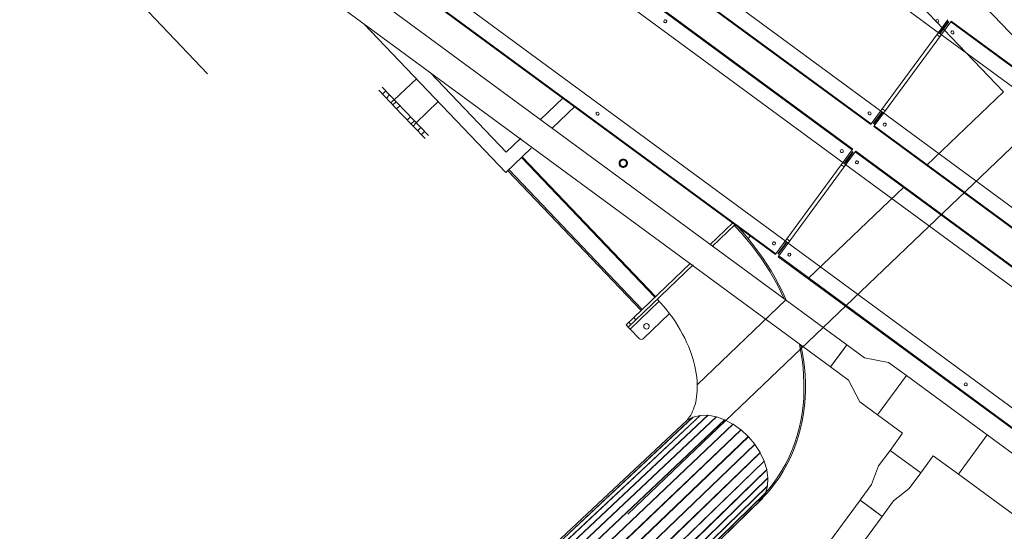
# Model space of a CAD drawing. Header units: metres. Extents: x 135583 to 135939, y 457896 to 458258.
# Tile 259 of 599: x 135776.98 to 135780.22, y 457946.27 to 457947.95. Entities that reach past the tile are written whole.
import ezdxf

# ---------------------------------------------------------------- set-up
doc = ezdxf.new("R2010")
doc.units = ezdxf.units.M
doc.linetypes.add('Hidden', pattern=[4, 2, -2])
doc.layers.add('NIEUWE INSTALLATIE', color=250, linetype='Continuous', lineweight=0)

msp = doc.modelspace()

# ---------------------------------------------------------------- linework, layer by layer
at = {"layer": 'NIEUWE INSTALLATIE', "linetype": 'Hidden'}
for p, q in [((135780.4281, 457947.7094), (135777.6647, 457950.6015)), ((135780.4281, 457947.7094), (135777.6647, 457950.6015)), ((135776.2187, 457949.2198), (135778.982, 457946.3277)), ((135776.2187, 457949.2198), (135778.982, 457946.3277)), ((135780.216, 457947.7142), (135779.8759, 457948.0701)), ((135780.216, 457947.7142), (135779.8759, 457948.0701)), ((135778.982, 457946.3277), (135780.4281, 457947.7094)), ((135778.982, 457946.3277), (135780.4281, 457947.7094)), ((135779.9638, 457947.4732), (135780.216, 457947.7142)), ((135779.9638, 457947.4732), (135780.216, 457947.7142)), ((135779.5746, 457947.1014), (135779.8888, 457947.4016)), ((135779.5746, 457947.1014), (135779.8888, 457947.4016)), ((135779.2106, 457946.7536), (135779.5006, 457947.0307)), ((135779.2106, 457946.7536), (135779.5006, 457947.0307))]:
    msp.add_line(p, q, dxfattribs=at)
at = {"layer": 'NIEUWE INSTALLATIE'}
for p, q in [((135779.7013, 457946.8831), (135776.7929, 457949.0199)), ((135776.7396, 457948.9474), (135779.648, 457946.8106)), ((135778.7973, 457948.7944), (135780.0061, 457947.9063)), ((135779.8166, 457947.6484), (135778.6078, 457948.5365)), ((135778.5811, 457948.4916), (135779.7818, 457947.6094)), ((135778.5793, 457948.4892), (135779.78, 457947.607)), ((135778.5183, 457948.4062), (135779.7191, 457947.524)), ((135779.7208, 457947.5264), (135778.5201, 457948.4086)), ((135778.4835, 457948.3672), (135779.6923, 457947.4791)), ((135779.5028, 457947.2213), (135778.294, 457948.1094)), ((135778.2655, 457948.0621), (135779.4663, 457947.1799)), ((135778.2673, 457948.0645), (135779.468, 457947.1823)), ((135780.0329, 457947.9511), (135779.7818, 457947.6094)), ((135779.7916, 457947.6023), (135780.0426, 457947.944)), ((135780.0097, 457947.9111), (135780.0345, 457947.9449)), ((135780.0113, 457947.9099), (135780.0362, 457947.9437)), ((135780.0296, 457947.9485), (135780.0345, 457947.9449)), ((135780.0426, 457947.944), (135780.0444, 457947.9464)), ((135780.0426, 457947.944), (135781.2434, 457947.0618)), ((135781.2451, 457947.0642), (135780.0444, 457947.9464)), ((135778.5803, 457947.4496), (135778.114, 457947.9376)), ((135780.0097, 457947.9111), (135780.0061, 457947.9063)), ((135780.0078, 457947.905), (135780.0113, 457947.9099)), ((135780.0065, 457947.8948), (135779.9967, 457947.902)), ((135780.0077, 457947.9051), (135780.0061, 457947.9062)), ((135780.0078, 457947.905), (135781.2166, 457947.0169)), ((135778.2863, 457947.7572), (135778.2139, 457947.688)), ((135778.5818, 457947.5161), (135778.3321, 457947.7774)), ((135778.163, 457947.7196), (135778.239, 457947.6401)), ((135778.1738, 457947.73), (135778.2498, 457947.6504)), ((135778.1861, 457947.7171), (135778.1753, 457947.7067)), ((135778.1877, 457947.6937), (135778.1986, 457947.704)), ((135778.2134, 457947.6886), (135778.2025, 457947.6782)), ((135778.6928, 457947.6221), (135778.7696, 457947.6955)), ((135778.2198, 457947.6818), (135778.2089, 457947.6715)), ((135778.2214, 457947.6585), (135778.2322, 457947.6688)), ((135778.2498, 457947.6504), (135778.3258, 457947.5709)), ((135778.2857, 457947.6128), (135778.3582, 457947.6821)), ((135778.7313, 457947.5939), (135778.808, 457947.6672)), ((135779.8277, 457947.6514), (135779.8179, 457947.6586)), ((135778.315, 457947.5605), (135778.239, 457947.6401)), ((135778.2674, 457947.632), (135778.2565, 457947.6217)), ((135778.269, 457947.6087), (135778.2798, 457947.619)), ((135779.8131, 457947.6435), (135779.7882, 457947.6097)), ((135779.8148, 457947.6423), (135779.7899, 457947.6085)), ((135779.8166, 457947.6484), (135779.8131, 457947.6435)), ((135779.8148, 457947.6423), (135779.8183, 457947.6471)), ((135779.8167, 457947.6484), (135779.8183, 457947.6472)), ((135781.0272, 457946.759), (135779.8183, 457947.6471)), ((135778.2754, 457947.6019), (135778.2862, 457947.6123)), ((135778.301, 457947.5968), (135778.2902, 457947.5865)), ((135779.7898, 457947.5999), (135779.7916, 457947.6023)), ((135779.7898, 457947.5999), (135780.9906, 457946.7177)), ((135779.7916, 457947.6023), (135780.9923, 457946.7201)), ((135778.3026, 457947.5734), (135778.3135, 457947.5838)), ((135778.5818, 457947.5161), (135778.6301, 457947.5623)), ((135778.5803, 457947.4496), (135778.664, 457947.5296)), ((135779.7191, 457947.524), (135779.468, 457947.1823)), ((135779.7208, 457947.5264), (135779.7191, 457947.524)), ((135778.632, 457947.499), (135779.0707, 457947.0399)), ((135778.6341, 457947.5011), (135779.0728, 457947.042)), ((135779.4778, 457947.1752), (135779.7288, 457947.5169)), ((135779.6959, 457947.484), (135779.7207, 457947.5178)), ((135779.6975, 457947.4827), (135779.7224, 457947.5166)), ((135779.7288, 457947.5169), (135779.7306, 457947.5193)), ((135779.7288, 457947.5169), (135780.9296, 457946.6347)), ((135780.9314, 457946.6371), (135779.7306, 457947.5193)), ((135779.0287, 457946.9998), (135778.59, 457947.4589)), ((135779.6927, 457947.4677), (135779.6829, 457947.4749)), ((135779.6939, 457947.4779), (135779.6923, 457947.4791)), ((135779.694, 457947.4779), (135779.6975, 457947.4827)), ((135779.694, 457947.4779), (135780.9028, 457946.5898)), ((135779.0251, 457946.9963), (135778.5864, 457947.4554)), ((135779.2509, 457947.2121), (135779.3263, 457947.2841)), ((135779.2591, 457947.2061), (135779.3345, 457947.2781)), ((135779.3759, 457947.232), (135779.3851, 457947.2408)), ((135779.5139, 457947.2243), (135779.5041, 457947.2315)), ((135779.4993, 457947.2164), (135779.4744, 457947.1826)), ((135779.501, 457947.2152), (135779.4761, 457947.1813)), ((135779.501, 457947.2152), (135779.5045, 457947.22)), ((135779.5029, 457947.2212), (135779.5045, 457947.2201)), ((135780.7134, 457946.3319), (135779.5045, 457947.22)), ((135779.468, 457947.1823), (135779.4663, 457947.1799)), ((135779.476, 457947.1727), (135779.4778, 457947.1752)), ((135779.476, 457947.1727), (135780.6768, 457946.2906)), ((135779.4778, 457947.1752), (135780.6785, 457946.293)), ((135779.0009, 457946.9732), (135779.1876, 457947.1516)), ((135779.0078, 457946.966), (135779.1958, 457947.1456)), ((135779.0842, 457947.0266), (135778.9887, 457946.9353)), ((135778.9756, 457946.949), (135779.0009, 457946.9732)), ((135779.0078, 457946.966), (135779.0009, 457946.9732)), ((135779.0325, 457946.9039), (135779.1183, 457946.9859)), ((135778.9825, 457946.9418), (135778.9756, 457946.949)), ((135778.9825, 457946.9418), (135779.0078, 457946.966)), ((135778.9887, 457946.9353), (135778.9825, 457946.9418)), ((135778.9846, 457946.9577), (135778.9915, 457946.9504)), ((135779.0184, 457946.9042), (135778.9887, 457946.9353)), ((135779.648, 457946.8106), (135779.7013, 457946.8831)), ((135779.7013, 457946.8831), (135779.6746, 457946.8469)), ((135779.7596, 457946.8403), (135779.7013, 457946.8831)), ((135779.6746, 457946.8469), (135779.648, 457946.8106)), ((135779.648, 457946.8106), (135779.7063, 457946.7678)), ((135779.8386, 457946.8257), (135779.7596, 457946.8403)), ((135779.8969, 457946.7829), (135779.8386, 457946.8257)), ((135779.8022, 457946.6539), (135779.8969, 457946.7829)), ((135779.8969, 457946.7829), (135779.8022, 457946.6539)), ((135780.0299, 457946.6852), (135779.8969, 457946.7829)), ((135779.7063, 457946.7678), (135779.7439, 457946.6967)), ((135779.7439, 457946.6967), (135779.8022, 457946.6539)), ((135780.1628, 457946.5875), (135780.0299, 457946.6852)), ((135777.6302, 457945.1646), (135779.2187, 457946.6515)), ((135779.2196, 457946.6516), (135777.6305, 457945.1642)), ((135777.6437, 457945.1504), (135779.2444, 457946.652)), ((135779.2453, 457946.6519), (135777.6442, 457945.1499)), ((135777.668, 457945.1387), (135779.2716, 457946.6473)), ((135779.2725, 457946.647), (135777.669, 457945.1384)), ((135779.1962, 457946.6461), (135779.2187, 457946.6515)), ((135779.2196, 457946.6516), (135779.2444, 457946.652)), ((135779.2453, 457946.6519), (135779.2716, 457946.6473)), ((135779.2725, 457946.647), (135779.2995, 457946.6375)), ((135779.8022, 457946.6539), (135779.8848, 457946.5932)), ((135779.1755, 457946.6351), (135777.6161, 457945.1788)), ((135779.1761, 457946.6356), (135777.6162, 457945.1788)), ((135777.6259, 457945.1788), (135779.1955, 457946.6458)), ((135779.1962, 457946.6461), (135777.6263, 457945.1788)), ((135777.6998, 457945.1275), (135779.2995, 457946.6375)), ((135779.3004, 457946.6371), (135777.7008, 457945.1271)), ((135777.7313, 457945.111), (135779.327, 457946.6231)), ((135779.3279, 457946.6225), (135777.7322, 457945.1105)), ((135779.1761, 457946.6356), (135779.1955, 457946.6458)), ((135779.3004, 457946.6371), (135779.327, 457946.6231)), ((135779.3279, 457946.6225), (135779.3533, 457946.6044)), ((135777.7613, 457945.0897), (135779.3533, 457946.6044)), ((135779.3542, 457946.6037), (135777.7622, 457945.089)), ((135777.7889, 457945.0643), (135779.3775, 457946.5822)), ((135779.3542, 457946.6037), (135779.3775, 457946.5822)), ((135779.8848, 457946.5932), (135779.8433, 457946.5368)), ((135780.1628, 457946.5875), (135780.0681, 457946.4585)), ((135780.1155, 457946.523), (135780.1628, 457946.5875)), ((135780.6419, 457946.2355), (135780.1628, 457946.5875)), ((135779.3783, 457946.5814), (135777.7897, 457945.0635)), ((135777.8132, 457945.0356), (135779.3988, 457946.5571)), ((135779.3994, 457946.5562), (135777.8139, 457945.0347)), ((135779.3783, 457946.5814), (135779.3988, 457946.5571)), ((135779.3994, 457946.5562), (135779.4164, 457946.53)), ((135777.8333, 457945.0047), (135779.4164, 457946.53)), ((135779.4169, 457946.529), (135777.8338, 457945.0038)), ((135779.4169, 457946.529), (135779.4297, 457946.5018)), ((135779.8433, 457946.5368), (135779.8058, 457946.4858)), ((135779.944, 457946.4628), (135779.8433, 457946.5368)), ((135779.8433, 457946.5368), (135779.944, 457946.4628)), ((135779.944, 457946.4628), (135779.9855, 457946.5192)), ((135779.9855, 457946.5192), (135780.0681, 457946.4585)), ((135780.0681, 457946.4585), (135780.1155, 457946.523)), ((135777.8485, 457944.9725), (135779.4297, 457946.5018)), ((135779.4301, 457946.5009), (135777.8488, 457944.9716)), ((135779.4301, 457946.5009), (135779.4383, 457946.4735)), ((135779.8058, 457946.4858), (135779.7824, 457946.4244)), ((135777.8583, 457944.9402), (135779.4383, 457946.4735)), ((135779.4385, 457946.4726), (135777.8585, 457944.9393)), ((135779.4385, 457946.4726), (135779.442, 457946.4461)), ((135779.9066, 457946.4118), (135779.944, 457946.4628)), ((135780.0681, 457946.4585), (135780.5471, 457946.1066)), ((135777.8685, 457944.9148), (135779.442, 457946.4461)), ((135779.442, 457946.4452), (135777.869, 457944.9143)), ((135777.8823, 457944.9006), (135779.4405, 457946.4204)), ((135779.442, 457946.4452), (135779.4405, 457946.4204)), ((135779.7824, 457946.4244), (135779.7449, 457946.3733)), ((135779.4403, 457946.4196), (135777.8826, 457944.9003)), ((135777.8917, 457944.8909), (135779.4339, 457946.3973)), ((135779.4336, 457946.3966), (135777.8919, 457944.8907)), ((135779.4336, 457946.3966), (135779.4225, 457946.3777)), ((135779.4403, 457946.4196), (135779.4339, 457946.3973)), ((135779.855, 457946.3711), (135779.9066, 457946.4118)), ((135777.8957, 457944.8852), (135779.4225, 457946.3777)), ((135777.8958, 457944.8851), (135779.422, 457946.3771)), ((135779.7449, 457946.3733), (135778.4505, 457944.6115)), ((135779.41, 457946.3731), (135779.4228, 457946.386)), ((135779.7449, 457946.3733), (135779.7812, 457946.3467)), ((135779.8175, 457946.3201), (135779.7449, 457946.3733)), ((135779.8175, 457946.3201), (135779.855, 457946.3711)), ((135779.7812, 457946.3467), (135779.8175, 457946.3201)), ((135778.5231, 457944.5582), (135779.8175, 457946.3201))]:
    msp.add_line(p, q, dxfattribs=at)
at = {"layer": 'NIEUWE INSTALLATIE', "flags": 128}
for points in [[(135779.4952, 457947.0345), (135779.4858, 457947.0548), (135779.474, 457947.0781), (135779.4615, 457947.1011), (135779.4483, 457947.1237), (135779.4343, 457947.1459), (135779.4196, 457947.1678), (135779.4043, 457947.1892), (135779.3883, 457947.2102), (135779.3717, 457947.2307), (135779.3545, 457947.2508), (135779.3366, 457947.2703), (135779.3317, 457947.2755)], [(135779.5011, 457947.0332), (135779.4901, 457947.0569), (135779.4783, 457947.0803), (135779.4657, 457947.1034), (135779.4524, 457947.1262), (135779.4383, 457947.1485), (135779.4236, 457947.1705), (135779.4082, 457947.1921), (135779.3921, 457947.2132), (135779.3754, 457947.2338), (135779.358, 457947.254), (135779.3429, 457947.2705)], [(135779.0781, 457947.0331), (135779.089, 457947.0213), (135779.0996, 457947.0092), (135779.1098, 457946.9969), (135779.1195, 457946.9843), (135779.1289, 457946.9715), (135779.1377, 457946.9585), (135779.1461, 457946.9453), (135779.154, 457946.9321), (135779.1615, 457946.9187), (135779.1684, 457946.9053), (135779.1747, 457946.8919), (135779.1806, 457946.8786), (135779.1859, 457946.8652), (135779.1907, 457946.852), (135779.1949, 457946.839), (135779.1986, 457946.826), (135779.2017, 457946.8133), (135779.2043, 457946.8009), (135779.2064, 457946.7887), (135779.208, 457946.7767), (135779.2091, 457946.7652), (135779.2097, 457946.754), (135779.2098, 457946.7431), (135779.2095, 457946.7327), (135779.2088, 457946.7227), (135779.2077, 457946.7131), (135779.2063, 457946.704), (135779.2045, 457946.6954), (135779.2024, 457946.6872), (135779.2, 457946.6795), (135779.1974, 457946.6722), (135779.1945, 457946.6654), (135779.1914, 457946.659), (135779.1881, 457946.6529), (135779.1846, 457946.6473), (135779.181, 457946.642), (135779.1771, 457946.637), (135779.1731, 457946.6323), (135779.1688, 457946.6279), (135779.1676, 457946.6268)], [(135779.4133, 457946.3697), (135779.4312, 457946.3877), (135779.448, 457946.4066), (135779.4639, 457946.4265), (135779.4786, 457946.4471), (135779.4922, 457946.4685), (135779.5046, 457946.4906), (135779.5159, 457946.5132), (135779.526, 457946.5364), (135779.535, 457946.56), (135779.5427, 457946.5841), (135779.5493, 457946.6085), (135779.5548, 457946.6332), (135779.5591, 457946.6581), (135779.5622, 457946.6832), (135779.5643, 457946.7084), (135779.5653, 457946.7337), (135779.5653, 457946.7591), (135779.5642, 457946.7845), (135779.5621, 457946.8099), (135779.559, 457946.8353), (135779.5549, 457946.8606), (135779.5506, 457946.8822)], [(135779.426, 457946.3893), (135779.4277, 457946.391), (135779.4444, 457946.4097), (135779.46, 457946.4294), (135779.4746, 457946.4498), (135779.4881, 457946.471), (135779.5004, 457946.4928), (135779.5116, 457946.5152), (135779.5216, 457946.5382), (135779.5305, 457946.5616), (135779.5381, 457946.5855), (135779.5447, 457946.6096), (135779.5501, 457946.6341), (135779.5543, 457946.6588), (135779.5575, 457946.6837), (135779.5596, 457946.7087), (135779.5605, 457946.7338), (135779.5605, 457946.759), (135779.5594, 457946.7842), (135779.5573, 457946.8094), (135779.5542, 457946.8346), (135779.5502, 457946.8597), (135779.5452, 457946.8847)]]:
    msp.add_lwpolyline(points, dxfattribs=at)
at = {"layer": 'NIEUWE INSTALLATIE'}
for centre, major_axis, ratio, start_param, end_param in [((135779.1045, 457947.9458), (-0.00403, 0.00296), 1, 4.712389, 7.853982), ((135779.1045, 457947.9458), (0.00119, 0.00486), 1, 2.748894, 5.890486), ((135779.9985, 457947.9466), (-0.00494, -0.00076), 1, 3.926991, 7.068583), ((135779.9985, 457947.9466), (-0.00259, 0.00428), 1, 1.963495, 5.105088), ((135780.0485, 457947.9098), (-0.00403, 0.00296), 1, 4.712389, 7.853982), ((135780.0485, 457947.9098), (-0.00486, 0.00119), 1, 1.178097, 4.31969), ((135778.8819, 457947.6427), (-0.00216, 0.00451), 1, 5.20379, 8.345382), ((135778.8819, 457947.6427), (-0.00259, 0.00428), 1, 1.963495, 5.105088), ((135779.7759, 457947.6436), (-0.00494, -0.00076), 1, 3.926991, 7.068583), ((135779.7759, 457947.6436), (-0.00324, 0.00381), 1, 1.80263, 4.944223), ((135779.7818, 457947.6094), (0.00178, 0.00242), 0.000001, 0, 2.356194), ((135779.8259, 457947.6068), (-0.00486, 0.00119), 1, 4.31969, 7.461283), ((135779.8259, 457947.6068), (-0.00451, -0.00216), 1, 0.491389, 3.632982), ((135779.6847, 457947.5195), (0.00119, 0.00486), 1, 5.890486, 9.032079), ((135779.6847, 457947.5195), (-0.00076, 0.00494), 1, 2.356194, 5.497787), ((135778.9664, 457947.4797), (-0.0089, -0.0101), 1, 4.625097, 7.76669), ((135778.9664, 457947.4797), (-0.0119, 0.0063), 1, 4.393288, 5.964085), ((135778.9664, 457947.4797), (-0.0103, -0.0032), 1, 3.607921, 5.178717), ((135778.9664, 457947.4797), (-0.0134, -0.0009), 1, 2.268928, 3.839724), ((135779.6959, 457947.484), (0.00355, 0.00484), 0.000001, 0, 2.356194), ((135779.7347, 457947.4827), (0.00296, 0.00403), 1, 0, 3.141593), ((135778.9664, 457947.4797), (-0.00811, 0.00713), 1, 6.195932, 9.337524), ((135778.9664, 457947.4797), (-0.00983, 0.00447), 1, 2.760337, 4.331133), ((135779.7347, 457947.4827), (0.00119, 0.00486), 1, 2.748894, 5.890486), ((135779.4621, 457947.2165), (0.00196, 0.0046), 1, 6.051382, 9.192975), ((135779.4621, 457947.2165), (-0.00076, 0.00494), 1, 2.356207, 5.4978), ((135779.4993, 457947.2164), (0.00355, 0.00484), 0.000001, 0.785398, 6.283185), ((135779.5121, 457947.1797), (-0.00259, 0.00428), 1, 5.105114, 8.246706), ((135779.5121, 457947.1797), (0.00005, 0.005), 1, 2.51707, 5.658662), ((135779.0427, 457946.944), (-0.00397, 0.00808), 1, 5.017822, 8.159414), ((135779.0427, 457946.944), (-0.00898, -0.00058), 1, 0.698132, 3.839724), ((135779.0256, 457946.9111), (-0.00815, -0.00579), 1, 0.144568, 1.715364), ((135780.0924, 457946.7534), (-0.00259, 0.00428), 1, 5.105088, 8.246681), ((135780.0924, 457946.7534), (-0.00259, 0.00428), 1, 1.96347, 5.105062), ((135779.2215, 457946.6464), (-0.00414, 0.00434), 0.67469, 5.725028, 5.909145), ((135779.2464, 457946.6468), (-0.00414, 0.00434), 0.674689, 5.540911, 5.725028), ((135779.2727, 457946.6422), (-0.00414, 0.00434), 0.674688, 5.356795, 5.540912), ((135779.1796, 457946.6308), (-0.00414, 0.00434), 0.674691, 6.093261, 6.18822), ((135779.199, 457946.641), (-0.00414, 0.00434), 0.67469, 5.909144, 6.093261), ((135779.2996, 457946.6327), (-0.00414, 0.00434), 0.674688, 5.172679, 5.356796), ((135779.3262, 457946.6187), (-0.00414, 0.00434), 0.674688, 4.988563, 5.17268), ((135779.3517, 457946.6005), (-0.00414, 0.00434), 0.674687, 4.804447, 4.988564), ((135779.375, 457946.579), (-0.00414, 0.00434), 0.674687, 4.62033, 4.804448), ((135779.3955, 457946.5547), (-0.00414, 0.00434), 0.674687, 4.436214, 4.620331), ((135779.4124, 457946.5285), (-0.00414, 0.00434), 0.674688, 4.252098, 4.436215), ((135779.4252, 457946.5012), (-0.00414, 0.00434), 0.674688, 4.067982, 4.252099), ((135779.4335, 457946.4739), (-0.00414, 0.00434), 0.674688, 3.883866, 4.067983), ((135779.4354, 457946.4226), (-0.00414, 0.00434), 0.67469, 3.515633, 3.69975), ((135779.4369, 457946.4474), (-0.00414, 0.00434), 0.674689, 3.69975, 3.883867), ((135779.429, 457946.4003), (-0.00414, 0.00434), 0.67469, 3.331517, 3.515634), ((135779.4179, 457946.3814), (-0.00414, 0.00434), 0.674691, 3.236559, 3.331518)]:
    msp.add_ellipse(centre, major_axis=major_axis, ratio=ratio, start_param=start_param, end_param=end_param, dxfattribs=at)
for points, knots in [([(135778.9571, 457947.4894), (135778.956, 457947.4883), (135778.9542, 457947.4859), (135778.953, 457947.4821), (135778.9529, 457947.479), (135778.9533, 457947.4766), (135778.954, 457947.4744), (135778.9553, 457947.4721), (135778.9567, 457947.4703), (135778.9583, 457947.469), (135778.9599, 457947.4679), (135778.9617, 457947.467), (135778.9636, 457947.4665), (135778.9651, 457947.4663), (135778.9666, 457947.4662), (135778.9685, 457947.4664), (135778.9719, 457947.4672), (135778.9743, 457947.4686), (135778.9757, 457947.47)], [0, 0, 0, 0, 0.111111, 0.222222, 0.277778, 0.333333, 0.388889, 0.444444, 0.513889, 0.548611, 0.583333, 0.652778, 0.6875, 0.722222, 0.756944, 0.791667, 0.861111, 1, 1, 1, 1]), ([(135778.9762, 457947.489), (135778.9754, 457947.4898), (135778.9739, 457947.4911), (135778.9711, 457947.4925), (135778.9681, 457947.4932), (135778.9646, 457947.4932), (135778.9607, 457947.4921), (135778.9582, 457947.4905), (135778.9571, 457947.4894)], [0, 0, 0, 0, 0.142857, 0.285714, 0.428571, 0.571429, 0.785714, 1, 1, 1, 1]), ([(135778.9742, 457947.4872), (135778.9737, 457947.4878), (135778.9724, 457947.4888), (135778.9702, 457947.49), (135778.9678, 457947.4905), (135778.9655, 457947.4905), (135778.9639, 457947.4902), (135778.9627, 457947.4899), (135778.9611, 457947.4892), (135778.9598, 457947.4883), (135778.959, 457947.4875)], [0, 0, 0, 0, 0.142857, 0.285714, 0.428571, 0.571429, 0.678571, 0.732143, 0.785714, 1, 1, 1, 1]), ([(135778.9762, 457947.489), (135778.9769, 457947.4883), (135778.9781, 457947.4866), (135778.9794, 457947.4838), (135778.98, 457947.4808), (135778.9799, 457947.478), (135778.9794, 457947.4759), (135778.9789, 457947.4745), (135778.9779, 457947.4725), (135778.9768, 457947.471), (135778.9757, 457947.47)], [0, 0, 0, 0, 0.142857, 0.285714, 0.428571, 0.571429, 0.678571, 0.732143, 0.785714, 1, 1, 1, 1]), ([(135778.9739, 457947.4719), (135778.973, 457947.471), (135778.971, 457947.4697), (135778.9679, 457947.4689), (135778.9653, 457947.4689), (135778.9635, 457947.4693), (135778.9617, 457947.47), (135778.9599, 457947.471), (135778.9585, 457947.4723), (135778.9575, 457947.4735), (135778.9567, 457947.4749), (135778.9559, 457947.4768), (135778.9556, 457947.4791), (135778.9557, 457947.4815), (135778.9566, 457947.4845), (135778.9578, 457947.4864), (135778.959, 457947.4875)], [0, 0, 0, 0, 0.111111, 0.222222, 0.277778, 0.333333, 0.388889, 0.444444, 0.513889, 0.548611, 0.583333, 0.652778, 0.722222, 0.791667, 0.861111, 1, 1, 1, 1]), ([(135778.9742, 457947.4872), (135778.9748, 457947.4866), (135778.9758, 457947.4853), (135778.9768, 457947.483), (135778.9773, 457947.4806), (135778.9772, 457947.4777), (135778.9762, 457947.4747), (135778.9748, 457947.4727), (135778.9739, 457947.4719)], [0, 0, 0, 0, 0.142857, 0.285714, 0.428571, 0.571429, 0.785714, 1, 1, 1, 1])]:
    msp.add_open_spline(points, degree=3, knots=knots, dxfattribs=at)

doc.saveas('drawing.dxf')
